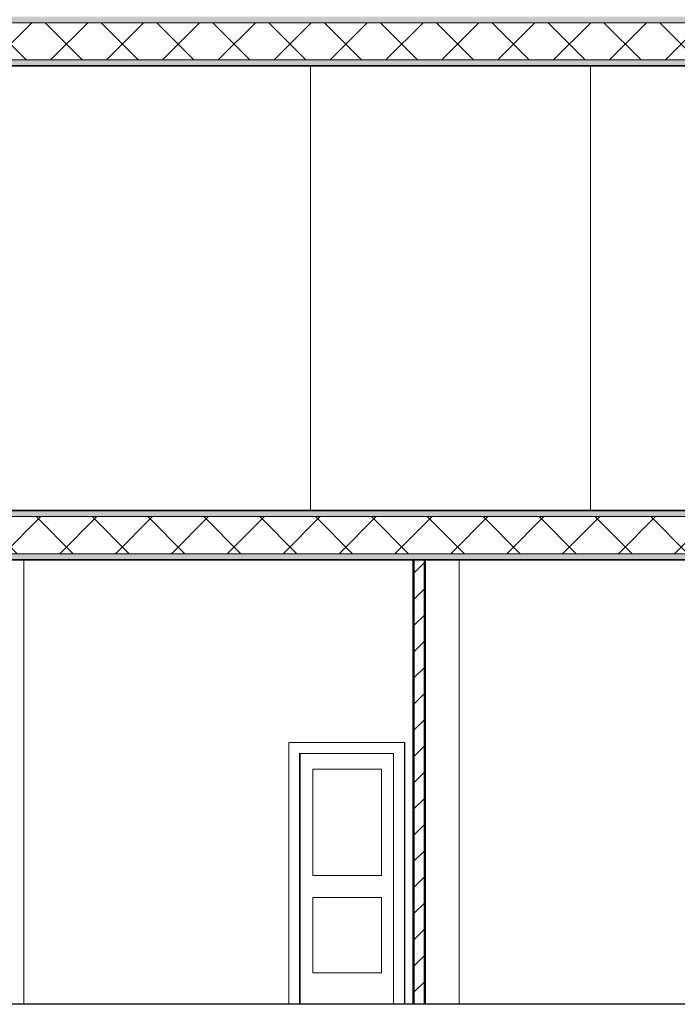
# Model space of a CAD drawing. Header units: inches. Extents: x 424 to 2043, y -237 to 445.
# Tile 824 of 965: x 872.59 to 877.92, y 216.7 to 224.67. Entities that reach past the tile are written whole.
import ezdxf

# ---------------------------------------------------------------- set-up
doc = ezdxf.new("R2010")
doc.units = ezdxf.units.IN
doc.header["$MEASUREMENT"] = 0
for name, color, linetype, lineweight in [('A-DOOR', 31, 'Continuous', 9), ('A-DOOR-FRAM', 31, 'Continuous', 9), ('A-FLOR', 192, 'Continuous', 9), ('A-FLOR-MCUT', 51, 'Continuous', 9), ('A-FLOR-PATT', 8, 'Continuous', 35), ('A-GENM', 13, 'Continuous', 9), ('A-WALL', 113, 'Continuous', 9), ('A-WALL-PATT', 111, 'Continuous', 25)]:
    doc.layers.add(name, color=color, linetype=linetype, lineweight=lineweight)
pattern_1 = [(108.435, (853.84554, 227.41621), (-0.41678894, 0.83294356), [0.158, -1.159]), (139.399, (853.795544, 227.56621), (-2.49915805, 2.08284494), [0.077, -3.763]), (136.848, (854.153544, 227.616212), (-6.247659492, 5.831057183), [0.183, -8.952]), (109.983, (854.020544, 227.741212), (-1.249748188, 3.331484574), [0.098, -4.778]), (90, (853.98654, 227.4162), (-0.417, 0.417), [0.083, -0.333]), (118.443, (853.986544, 227.500212), (2.9159587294, -5.414786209), [0.227, -11.141]), (84.289, (853.878544, 227.69921), (-0.416051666, -3.748202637), [0.084, -4.102]), (129.806, (853.886544, 227.78321), (1.66603147, -2.08199523), [0.065, -3.188])]
pattern_2 = [(0, (853.73654, 227.41621), (0.406, 0.102), [0.034, -0.271, 0.034, -0.271, -1.626]), (0, (853.73654, 227.41621), (0.406, 0.102), [-0.61, 0.034, -0.576, 0.034, -0.271, -0.711]), (0, (853.73654, 227.41621), (0.406, 0.102), [-1.524, 0.034, -0.17, 0.034, -0.474]), (120, (853.88954, 227.46721), (-0.2913346, 0.3006063), [0.034, -0.271, 0.034, -0.271, -1.626]), (120, (853.88954, 227.46721), (-0.2913346, 0.3006063), [-0.61, 0.034, -0.576, 0.034, -0.271, -0.711]), (120, (853.88954, 227.46721), (-0.2913346, 0.3006063), [-1.524, 0.034, -0.17, 0.034, -0.474]), (240, (853.94054, 227.67021), (-0.1146654, -0.4026063), [0.034, -0.271, 0.034, -0.271, -1.626]), (240, (853.94054, 227.67021), (-0.1146654, -0.4026063), [-0.61, 0.034, -0.576, 0.034, -0.271, -0.711]), (240, (853.94054, 227.67021), (-0.1146654, -0.4026063), [-1.524, 0.034, -0.17, 0.034, -0.474])]
pattern_3 = [(45, (853.73654, 227.4162), (-0.2262742, 0.2262742), []), (135, (853.73654, 227.4162), (-0.2262742, -0.2262742), [])]

# ---------------------------------------------------------------- blocks, each defined once
blk = doc.blocks.new('Generic Models 1 - Generic Models 1-135348-Section 1')
at = {"layer": 'A-GENM', "lineweight": 25}
blk.add_line((-89.3931, 1.6), (-119.6678, 1.6), dxfattribs=at)
blk = doc.blocks.new('M_Single-Louvered - 0762 x 2032mm-V61-Section 1')
at = {"layer": 'A-DOOR'}
for p, q in [((-102.0237, 3.632), (-102.0237, 1.6)), ((-101.9219, 3.505), (-101.3649, 3.505)), ((-101.9219, 2.642), (-101.9219, 3.505)), ((-101.9216, 3.505), (-101.9216, 2.642)), ((-101.3649, 3.505), (-101.3649, 2.642)), ((-101.3649, 2.642), (-101.9219, 2.642)), ((-101.9219, 2.464), (-101.3649, 2.464)), ((-101.9219, 1.854), (-101.9219, 2.464)), ((-101.9216, 2.464), (-101.9216, 1.854)), ((-101.3649, 2.464), (-101.3649, 1.854)), ((-101.3649, 1.854), (-101.9219, 1.854))]:
    blk.add_line(p, q, dxfattribs=at)
at = {"layer": 'A-DOOR-FRAM'}
for p, q in [((-102.1166, 3.721), (-102.1166, 1.6)), ((-101.1783, 3.721), (-102.1166, 3.721)), ((-101.1783, 1.6), (-101.1783, 3.721)), ((-101.1772, 3.721), (-101.1783, 3.721)), ((-101.1772, 3.721), (-101.1772, 1.6)), ((-102.0278, 1.6), (-102.0278, 3.632)), ((-102.0278, 3.632), (-101.2671, 3.632)), ((-102.0267, 3.632), (-102.0267, 1.6)), ((-101.2671, 3.632), (-101.2671, 1.6))]:
    blk.add_line(p, q, dxfattribs=at)

msp = doc.modelspace()

# ---------------------------------------------------------------- hatches: boundary and pattern name
at = {"layer": 'A-FLOR-PATT', "lineweight": 9}
h = msp.add_hatch(dxfattribs=at)
h.set_pattern_fill('FP_2', color=256, style=0, pattern_type=2)
h.set_pattern_definition(pattern_2)
h.paths.add_polyline_path([(879.0289, 224.6472), (886.8354, 224.6472), (886.8354, 224.6972), (867.0262, 224.6972), (867.0262, 224.6472), (878.7435, 224.6472)], flags=0)
h = msp.add_hatch(dxfattribs=at)
h.set_pattern_fill('FP_3', color=256, style=0, pattern_type=2)
h.set_pattern_definition(pattern_3)
h.paths.add_polyline_path([(879.0289, 224.3472), (886.8354, 224.3472), (886.8354, 224.6472), (867.0262, 224.6472), (867.0262, 224.3472), (878.4581, 224.3472)], flags=0)
h = msp.add_hatch(dxfattribs=at)
h.set_pattern_fill('FP_4', color=256, style=0, pattern_type=2)
h.set_pattern_definition(pattern_1)
h.paths.add_polyline_path([(886.8354, 224.2972), (886.8354, 224.3472), (867.0262, 224.3472), (867.0262, 224.2972), (886.7343, 224.2972)], flags=0)
h = msp.add_hatch(dxfattribs=at)
h.set_pattern_fill('FP_2', color=256, style=0, pattern_type=2)
h.set_pattern_definition(pattern_2)
h.paths.add_polyline_path([(875.6043, 220.6472), (886.8354, 220.6472), (886.8354, 220.6972), (867.0262, 220.6972), (867.0262, 220.6472), (875.0335, 220.6472)], flags=0)
h = msp.add_hatch(dxfattribs=at)
h.set_pattern_fill('FP_3', color=256, style=0, pattern_type=2)
h.set_pattern_definition(pattern_3)
h.paths.add_polyline_path([(876.4604, 220.3472), (886.8354, 220.3472), (886.8354, 220.6472), (867.0262, 220.6472), (867.0262, 220.3472), (876.1751, 220.3472)], flags=0)
h = msp.add_hatch(dxfattribs=at)
h.set_pattern_fill('FP_4', color=256, style=0, pattern_type=2)
h.set_pattern_definition(pattern_1)
h.paths.add_polyline_path([(886.8354, 220.2972), (886.8354, 220.3472), (867.0262, 220.3472), (867.0262, 220.2972), (886.7343, 220.2972)], flags=0)
at = {"layer": 'A-WALL-PATT', "lineweight": 9}
h = msp.add_hatch(dxfattribs=at)
h.set_pattern_fill('FP_5', color=256, style=0, pattern_type=2)
h.set_pattern_definition([(0, (853.73654, 227.41621), (0, 0.15), []), (90, (853.73654, 227.41621), (-0.15, 9e-18), [])])
h.paths.add_polyline_path([(875.7764, 216.6972), (875.7864, 216.6972), (875.7864, 220.2972), (875.7764, 220.2972), (875.7764, 217.5097)], flags=0)
h = msp.add_hatch(dxfattribs=at)
h.set_pattern_fill('FP_6', color=256, style=0, pattern_type=2)
h.set_pattern_definition([(45, (853.73654, 227.41621), (-0.106066, 0.106066), [])])
h.paths.add_polyline_path([(875.8665, 216.6972), (875.8665, 220.2972), (875.7864, 220.2972), (875.7864, 216.6972)], flags=0)
h = msp.add_hatch(dxfattribs=at)
h.set_pattern_fill('FP_7', color=256, style=0, pattern_type=2)
h.set_pattern_definition([(45, (853.73654, 227.4162), (-0.212132, 0.212132), []), (135, (853.73654, 227.4162), (-0.212132, -0.212132), [])])
h.paths.add_polyline_path([(875.8765, 216.6972), (875.8765, 220.2972), (875.8665, 220.2972), (875.8665, 216.6972)], flags=0)

# ---------------------------------------------------------------- linework, layer by layer
at = {"layer": 'A-FLOR', "lineweight": 35}
for p, q in [((886.8354, 224.2972), (867.0262, 224.2972)), ((886.8354, 220.6972), (867.0262, 220.6972)), ((886.8354, 220.2972), (867.0262, 220.2972))]:
    msp.add_line(p, q, dxfattribs=at)
at = {"layer": 'A-FLOR-MCUT'}
for p, q in [((886.8354, 224.6472), (867.0262, 224.6472)), ((886.8354, 224.3472), (867.0262, 224.3472)), ((886.8354, 220.6472), (867.0262, 220.6472)), ((886.8354, 220.3472), (867.0262, 220.3472))]:
    msp.add_line(p, q, dxfattribs=at)
at = {"layer": 'A-WALL'}
for p, q in [((874.9472, 220.6972), (874.9472, 224.2972)), ((877.2131, 224.2972), (877.2131, 220.6972)), ((872.6259, 216.6972), (872.6259, 220.2972)), ((875.7864, 220.2972), (875.7864, 216.6972)), ((875.8665, 220.2972), (875.8665, 216.6972)), ((876.151, 216.6972), (876.151, 220.2972)), ((874.8599, 216.6972), (874.8599, 218.7292))]:
    msp.add_line(p, q, dxfattribs=at)
at = {"layer": 'A-WALL', "lineweight": 25}
for p, q in [((875.7764, 220.2972), (875.7764, 216.6972)), ((875.8765, 216.6972), (875.8765, 220.2972)), ((875.8765, 216.6972), (875.7764, 216.6972))]:
    msp.add_line(p, q, dxfattribs=at)

# ---------------------------------------------------------------- block references
at = {"layer": 'A-DOOR'}
msp.add_blockref('M_Single-Louvered - 0762 x 2032mm-V61-Section 1', (976.8865, 215.0972), dxfattribs=at)
at = {"layer": 'A-GENM', "lineweight": 25}
msp.add_blockref('Generic Models 1 - Generic Models 1-135348-Section 1', (976.8865, 215.0972), dxfattribs=at)

doc.saveas('drawing.dxf')
